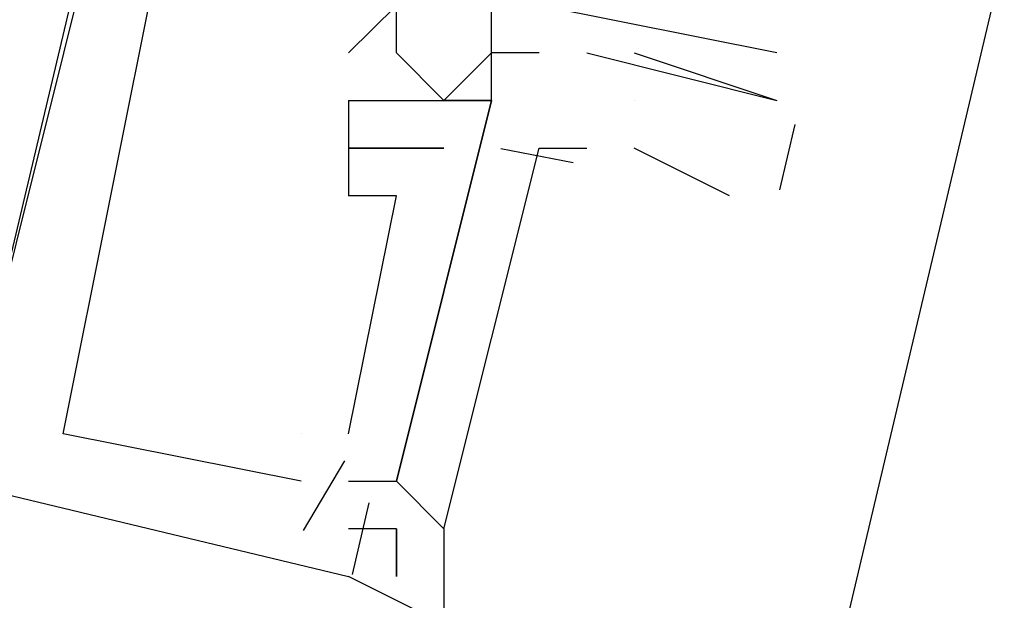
# Model space of a CAD drawing. Header units: feet. Extents: x -79 to 198, y -22 to 181.
# Tile 461 of 656: x 114.361 to 114.637, y 60.478 to 60.64. Entities that reach past the tile are written whole.
import ezdxf

# ---------------------------------------------------------------- set-up
doc = ezdxf.new("R2010")
doc.units = ezdxf.units.FT
doc.layers.add('A-LINEA', color=7, linetype='CONTINUOUS')

msp = doc.modelspace()

# ---------------------------------------------------------------- linework, layer by layer
at = {"layer": 'A-LINEA'}
for p, q in [((114.4133, 60.8044), (114.3467, 60.5244)), ((114.4133, 60.8044), (114.3467, 60.5244)), ((114.4133, 60.8044), (114.3467, 60.5244)), ((114.4133, 60.8044), (114.3467, 60.5244)), ((114.4133, 60.8044), (114.3467, 60.5244)), ((114.4133, 60.8044), (114.3467, 60.5244)), ((114.5733, 60.6311), (114.5067, 60.6444)), ((114.5733, 60.6311), (114.5067, 60.6444)), ((114.4533, 60.6311), (114.4533, 60.6311)), ((114.4533, 60.6311), (114.4533, 60.6311)), ((114.4667, 60.6311), (114.4667, 60.6311)), ((114.4667, 60.6311), (114.4667, 60.6311)), ((114.4933, 60.6311), (114.4933, 60.6311)), ((114.4933, 60.6311), (114.4933, 60.6311)), ((114.4933, 60.6311), (114.4933, 60.6311)), ((114.4933, 60.6311), (114.4933, 60.6311)), ((114.4933, 60.6311), (114.4933, 60.6311)), ((114.4933, 60.6311), (114.4933, 60.6311)), ((114.4933, 60.6311), (114.4933, 60.6311)), ((114.4933, 60.6311), (114.4933, 60.6311)), ((114.5067, 60.6311), (114.5067, 60.6311)), ((114.5067, 60.6311), (114.5067, 60.6311)), ((114.5067, 60.6311), (114.5067, 60.6311)), ((114.5067, 60.6311), (114.5067, 60.6311)), ((114.52, 60.6311), (114.52, 60.6311)), ((114.52, 60.6311), (114.52, 60.6311)), ((114.5333, 60.6311), (114.5733, 60.6178)), ((114.5333, 60.6311), (114.5733, 60.6178)), ((114.5733, 60.6311), (114.5733, 60.6311)), ((114.5733, 60.6311), (114.5733, 60.6311)), ((114.4533, 60.6178), (114.4533, 60.6178)), ((114.4533, 60.6178), (114.4533, 60.5911)), ((114.4533, 60.6178), (114.4533, 60.6178)), ((114.4533, 60.6178), (114.4533, 60.5911)), ((114.4533, 60.6178), (114.4533, 60.6178)), ((114.4533, 60.6178), (114.4533, 60.5911)), ((114.4533, 60.6178), (114.4533, 60.6178)), ((114.4533, 60.6178), (114.4533, 60.6178)), ((114.4533, 60.6178), (114.4533, 60.5911)), ((114.4533, 60.6178), (114.4533, 60.6178)), ((114.4533, 60.6178), (114.4533, 60.5911)), ((114.4533, 60.6178), (114.4533, 60.6178)), ((114.4533, 60.6178), (114.4533, 60.5911)), ((114.4533, 60.6178), (114.4533, 60.6178)), ((114.4667, 60.6178), (114.4667, 60.6178)), ((114.4667, 60.6178), (114.4667, 60.6178)), ((114.4667, 60.6178), (114.4667, 60.6178)), ((114.4667, 60.6178), (114.4667, 60.6178)), ((114.4667, 60.6178), (114.4667, 60.6178)), ((114.4667, 60.6178), (114.4667, 60.6178)), ((114.4667, 60.6178), (114.4667, 60.6178)), ((114.4667, 60.6178), (114.4667, 60.6178)), ((114.4667, 60.6178), (114.4667, 60.6178)), ((114.4667, 60.6178), (114.4667, 60.6178)), ((114.4667, 60.6178), (114.4667, 60.6178)), ((114.4667, 60.6178), (114.4667, 60.6178)), ((114.4667, 60.6178), (114.4667, 60.6178)), ((114.4667, 60.6178), (114.4667, 60.6178)), ((114.48, 60.6178), (114.48, 60.6178)), ((114.48, 60.6178), (114.48, 60.6178)), ((114.48, 60.6178), (114.48, 60.6178)), ((114.48, 60.6178), (114.48, 60.6178)), ((114.48, 60.6178), (114.48, 60.6178)), ((114.48, 60.6178), (114.48, 60.6178)), ((114.48, 60.6178), (114.48, 60.6178)), ((114.48, 60.6178), (114.48, 60.6178)), ((114.48, 60.6178), (114.48, 60.6178)), ((114.48, 60.6178), (114.48, 60.6178)), ((114.48, 60.6178), (114.48, 60.6178)), ((114.48, 60.6178), (114.48, 60.6178)), ((114.4933, 60.6178), (114.4933, 60.6178)), ((114.4933, 60.6178), (114.4933, 60.6178)), ((114.4933, 60.6178), (114.4933, 60.6178)), ((114.4933, 60.6178), (114.4933, 60.6178)), ((114.4933, 60.6178), (114.4933, 60.6178)), ((114.4933, 60.6178), (114.4933, 60.6178)), ((114.4933, 60.6178), (114.4933, 60.6178)), ((114.4933, 60.6178), (114.4933, 60.6178)), ((114.5333, 60.6178), (114.5333, 60.6178)), ((114.5333, 60.6178), (114.5333, 60.6178)), ((114.5733, 60.6178), (114.5733, 60.6178)), ((114.5733, 60.6178), (114.5733, 60.6178)), ((114.5783, 60.611), (114.574, 60.5927)), ((114.5783, 60.611), (114.574, 60.5927)), ((114.4533, 60.6044), (114.4533, 60.6044)), ((114.4533, 60.6044), (114.4533, 60.6044)), ((114.4533, 60.6044), (114.4533, 60.6044)), ((114.4533, 60.6044), (114.4533, 60.6044)), ((114.4533, 60.6044), (114.4533, 60.6044)), ((114.4533, 60.6044), (114.4533, 60.6044)), ((114.4533, 60.6044), (114.4533, 60.6044)), ((114.4533, 60.6044), (114.4533, 60.6044)), ((114.4533, 60.6044), (114.4533, 60.6044)), ((114.4533, 60.6044), (114.4533, 60.6044)), ((114.4533, 60.6044), (114.4533, 60.6044)), ((114.4533, 60.6044), (114.4533, 60.6044)), ((114.4667, 60.6044), (114.4667, 60.6044)), ((114.4667, 60.6044), (114.4667, 60.6044)), ((114.4667, 60.6044), (114.4667, 60.6044)), ((114.4667, 60.6044), (114.4667, 60.6044)), ((114.4667, 60.6044), (114.4667, 60.6044)), ((114.4667, 60.6044), (114.4667, 60.6044)), ((114.4667, 60.6044), (114.4667, 60.6044)), ((114.4667, 60.6044), (114.4667, 60.6044)), ((114.4667, 60.6044), (114.4667, 60.6044)), ((114.4667, 60.6044), (114.4667, 60.6044)), ((114.4667, 60.6044), (114.4667, 60.6044)), ((114.4667, 60.6044), (114.4667, 60.6044)), ((114.4667, 60.6044), (114.4667, 60.6044)), ((114.4667, 60.6044), (114.4667, 60.6044)), ((114.4667, 60.6044), (114.4667, 60.6044)), ((114.4667, 60.6044), (114.4667, 60.6044)), ((114.4667, 60.6044), (114.4667, 60.6044)), ((114.4667, 60.6044), (114.4667, 60.6044)), ((114.4667, 60.6044), (114.4667, 60.6044)), ((114.4667, 60.6044), (114.4667, 60.6044)), ((114.4667, 60.6044), (114.4667, 60.6044)), ((114.4667, 60.6044), (114.4667, 60.6044)), ((114.4667, 60.6044), (114.4667, 60.6044)), ((114.4667, 60.6044), (114.4667, 60.6044)), ((114.48, 60.6044), (114.48, 60.6044)), ((114.48, 60.6044), (114.48, 60.6044)), ((114.48, 60.6044), (114.48, 60.6044)), ((114.48, 60.6044), (114.48, 60.6044)), ((114.48, 60.6044), (114.48, 60.6044)), ((114.48, 60.6044), (114.48, 60.6044)), ((114.48, 60.6044), (114.48, 60.6044)), ((114.48, 60.6044), (114.48, 60.6044)), ((114.48, 60.6044), (114.48, 60.6044)), ((114.48, 60.6044), (114.48, 60.6044)), ((114.48, 60.6044), (114.48, 60.6044)), ((114.48, 60.6044), (114.48, 60.6044)), ((114.5162, 60.6003), (114.4959, 60.6042)), ((114.5162, 60.6003), (114.4959, 60.6042)), ((114.5162, 60.6003), (114.4959, 60.6042)), ((114.5162, 60.6003), (114.4959, 60.6042)), ((114.5162, 60.6003), (114.4959, 60.6042)), ((114.5162, 60.6003), (114.4959, 60.6042)), ((114.56, 60.5911), (114.5333, 60.6044)), ((114.56, 60.5911), (114.5333, 60.6044)), ((114.4533, 60.5911), (114.4533, 60.5911)), ((114.4533, 60.5244), (114.4667, 60.5911)), ((114.4667, 60.5911), (114.4533, 60.5911)), ((114.4533, 60.5911), (114.4533, 60.5911)), ((114.4533, 60.5911), (114.4533, 60.5911)), ((114.4533, 60.5911), (114.4533, 60.5911)), ((114.4533, 60.5244), (114.4667, 60.5911)), ((114.4667, 60.5911), (114.4533, 60.5911)), ((114.4533, 60.5911), (114.4533, 60.5911)), ((114.4533, 60.5911), (114.4533, 60.5911)), ((114.4533, 60.5911), (114.4533, 60.5911)), ((114.4533, 60.5244), (114.4667, 60.5911)), ((114.4667, 60.5911), (114.4533, 60.5911)), ((114.4533, 60.5911), (114.4533, 60.5911)), ((114.4533, 60.5911), (114.4533, 60.5911)), ((114.4533, 60.5911), (114.4533, 60.5911)), ((114.4533, 60.5244), (114.4667, 60.5911)), ((114.4667, 60.5911), (114.4533, 60.5911)), ((114.4533, 60.5911), (114.4533, 60.5911)), ((114.4533, 60.5911), (114.4533, 60.5911)), ((114.4533, 60.5911), (114.4533, 60.5911)), ((114.4533, 60.5244), (114.4667, 60.5911)), ((114.4667, 60.5911), (114.4533, 60.5911)), ((114.4533, 60.5911), (114.4533, 60.5911)), ((114.4533, 60.5911), (114.4533, 60.5911)), ((114.4533, 60.5911), (114.4533, 60.5911)), ((114.4533, 60.5244), (114.4667, 60.5911)), ((114.4667, 60.5911), (114.4533, 60.5911)), ((114.4533, 60.5911), (114.4533, 60.5911)), ((114.4533, 60.5911), (114.4533, 60.5911)), ((114.4667, 60.5911), (114.4667, 60.5911)), ((114.4667, 60.5911), (114.4667, 60.5911)), ((114.4667, 60.5911), (114.4667, 60.5911)), ((114.4667, 60.5911), (114.4667, 60.5911)), ((114.4667, 60.5911), (114.4667, 60.5911)), ((114.4667, 60.5911), (114.4667, 60.5911)), ((114.4667, 60.5911), (114.4667, 60.5911)), ((114.4667, 60.5911), (114.4667, 60.5911)), ((114.4667, 60.5911), (114.4667, 60.5911)), ((114.4667, 60.5911), (114.4667, 60.5911)), ((114.4667, 60.5911), (114.4667, 60.5911)), ((114.4667, 60.5911), (114.4667, 60.5911)), ((114.3733, 60.5244), (114.3733, 60.5244)), ((114.3733, 60.5244), (114.3733, 60.5244)), ((114.3733, 60.5244), (114.3733, 60.5244)), ((114.3733, 60.5244), (114.3733, 60.5244)), ((114.3733, 60.5244), (114.3733, 60.5244)), ((114.3733, 60.5244), (114.3733, 60.5244)), ((114.44, 60.5244), (114.44, 60.5244)), ((114.44, 60.5244), (114.44, 60.5244)), ((114.44, 60.5244), (114.44, 60.5244)), ((114.44, 60.5244), (114.44, 60.5244)), ((114.44, 60.5244), (114.44, 60.5244)), ((114.44, 60.5244), (114.44, 60.5244)), ((114.44, 60.5244), (114.44, 60.5244)), ((114.44, 60.5244), (114.44, 60.5244)), ((114.44, 60.5244), (114.44, 60.5244)), ((114.44, 60.5244), (114.44, 60.5244)), ((114.44, 60.5244), (114.44, 60.5244)), ((114.44, 60.5244), (114.44, 60.5244)), ((114.4533, 60.5244), (114.4533, 60.5244)), ((114.4533, 60.5244), (114.4533, 60.5244)), ((114.4533, 60.5244), (114.4533, 60.5244)), ((114.4533, 60.5244), (114.4533, 60.5244)), ((114.4533, 60.5244), (114.4533, 60.5244)), ((114.4533, 60.5244), (114.4533, 60.5244)), ((114.4521, 60.5168), (114.4406, 60.4973)), ((114.4521, 60.5168), (114.4406, 60.4973)), ((114.4521, 60.5168), (114.4406, 60.4973)), ((114.4521, 60.5168), (114.4406, 60.4973)), ((114.4521, 60.5168), (114.4406, 60.4973)), ((114.4521, 60.5168), (114.4406, 60.4973)), ((114.44, 60.5111), (114.44, 60.5111)), ((114.44, 60.5111), (114.44, 60.5111)), ((114.44, 60.5111), (114.44, 60.5111)), ((114.44, 60.5111), (114.44, 60.5111)), ((114.44, 60.5111), (114.44, 60.5111)), ((114.44, 60.5111), (114.44, 60.5111)), ((114.4533, 60.5111), (114.4667, 60.5111)), ((114.4533, 60.5111), (114.4533, 60.5111)), ((114.4533, 60.5111), (114.4533, 60.5111)), ((114.4533, 60.5111), (114.4533, 60.5111)), ((114.4533, 60.5111), (114.4667, 60.5111)), ((114.4533, 60.5111), (114.4533, 60.5111)), ((114.4533, 60.5111), (114.4533, 60.5111)), ((114.4533, 60.5111), (114.4533, 60.5111)), ((114.4667, 60.5111), (114.4667, 60.5111)), ((114.4667, 60.5111), (114.4667, 60.5111)), ((114.4667, 60.5111), (114.4667, 60.5111)), ((114.4667, 60.5111), (114.4667, 60.5111)), ((114.4667, 60.5111), (114.4667, 60.5111)), ((114.4667, 60.5111), (114.4667, 60.5111)), ((114.459, 60.5051), (114.4543, 60.485)), ((114.459, 60.5051), (114.4543, 60.485)), ((114.459, 60.5051), (114.4543, 60.485)), ((114.459, 60.5051), (114.4543, 60.485)), ((114.459, 60.5051), (114.4543, 60.485)), ((114.459, 60.5051), (114.4543, 60.485)), ((114.4533, 60.4978), (114.4533, 60.4978)), ((114.4533, 60.4978), (114.4533, 60.4978)), ((114.4533, 60.4978), (114.4533, 60.4978)), ((114.4533, 60.4978), (114.4533, 60.4978)), ((114.4533, 60.4978), (114.4533, 60.4978)), ((114.4533, 60.4978), (114.4533, 60.4978)), ((114.4533, 60.4978), (114.4533, 60.4978)), ((114.4533, 60.4978), (114.4533, 60.4978)), ((114.4533, 60.4978), (114.4533, 60.4978)), ((114.4533, 60.4978), (114.4533, 60.4978)), ((114.4533, 60.4978), (114.4533, 60.4978)), ((114.4533, 60.4978), (114.4533, 60.4978)), ((114.4667, 60.4978), (114.4667, 60.4978)), ((114.4667, 60.4978), (114.4667, 60.4844)), ((114.4667, 60.4978), (114.4667, 60.4978)), ((114.4667, 60.4978), (114.4667, 60.4844)), ((114.4667, 60.4978), (114.4667, 60.4978)), ((114.4667, 60.4978), (114.4667, 60.4844)), ((114.4667, 60.4978), (114.4667, 60.4978)), ((114.4667, 60.4978), (114.4667, 60.4978)), ((114.4667, 60.4978), (114.4667, 60.4844)), ((114.4667, 60.4978), (114.4667, 60.4978)), ((114.4667, 60.4978), (114.4667, 60.4844)), ((114.4667, 60.4978), (114.4667, 60.4978)), ((114.4667, 60.4978), (114.4667, 60.4844)), ((114.4667, 60.4978), (114.4667, 60.4978)), ((114.4533, 60.4844), (114.4533, 60.4844)), ((114.4533, 60.4844), (114.4533, 60.4844)), ((114.4533, 60.4844), (114.4533, 60.4844)), ((114.4533, 60.4844), (114.4533, 60.4844)), ((114.4533, 60.4844), (114.4533, 60.4844)), ((114.4533, 60.4844), (114.4533, 60.4844)), ((114.4533, 60.4844), (114.4533, 60.4844)), ((114.4533, 60.4844), (114.4533, 60.4844)), ((114.4667, 60.4844), (114.4667, 60.4844)), ((114.4667, 60.4844), (114.4667, 60.4844)), ((114.4667, 60.4844), (114.4667, 60.4844)), ((114.4667, 60.4844), (114.4667, 60.4844)), ((114.4667, 60.4844), (114.4667, 60.4844)), ((114.4667, 60.4844), (114.4667, 60.4844))]:
    msp.add_line(p, q, dxfattribs=at)
for points in [[(117.0933, 59.0178), (114.4, 59.6578), (118.2, 75.6978), (122, 91.7511), (124.68, 91.1111)], [(117.0933, 59.0178), (114.4, 59.6578), (118.2, 75.6978), (122, 91.7511), (124.68, 91.1111)], [(113.8667, 60.8711), (113.88, 60.8711), (113.8533, 60.8711), (113.84, 60.8044), (113.8133, 60.8044), (113.7867, 60.6444), (114.4533, 60.4844)], [(113.8667, 60.8711), (113.88, 60.8711), (113.8533, 60.8711), (113.84, 60.8044), (113.8133, 60.8044), (113.7867, 60.6444), (114.4533, 60.4844)], [(113.8667, 60.8711), (113.88, 60.8711), (113.8533, 60.8711), (113.84, 60.8044), (113.8133, 60.8044), (113.7867, 60.6444), (114.4533, 60.4844)], [(113.8667, 60.8711), (113.88, 60.8711), (113.8533, 60.8711), (113.84, 60.8044), (113.8133, 60.8044), (113.7867, 60.6444), (114.4533, 60.4844)], [(113.8667, 60.8711), (113.88, 60.8711), (113.8533, 60.8711), (113.84, 60.8044), (113.8133, 60.8044), (113.7867, 60.6444), (114.4533, 60.4844)], [(113.8667, 60.8711), (113.88, 60.8711), (113.8533, 60.8711), (113.84, 60.8044), (113.8133, 60.8044), (113.7867, 60.6444), (114.4533, 60.4844)], [(114.4133, 60.7511), (114.4, 60.7511), (114.4, 60.7378), (114.3467, 60.5244), (114.2667, 60.5511), (114.2667, 60.5778), (114.2533, 60.5778), (114.2533, 60.5644), (114.2533, 60.5511), (113.8, 60.6578), (113.8133, 60.6711), (113.8267, 60.6711), (113.8133, 60.6844), (113.84, 60.7778)], [(114.4133, 60.7511), (114.4, 60.7511), (114.4, 60.7378), (114.3467, 60.5244), (114.2667, 60.5511), (114.2667, 60.5778), (114.2533, 60.5778), (114.2533, 60.5644), (114.2533, 60.5511), (113.8, 60.6578), (113.8133, 60.6711), (113.8267, 60.6711), (113.8133, 60.6844), (113.84, 60.7778)], [(114.4133, 60.7511), (114.4, 60.7511), (114.4, 60.7378), (114.3467, 60.5244), (114.2667, 60.5511), (114.2667, 60.5778), (114.2533, 60.5778), (114.2533, 60.5644), (114.2533, 60.5511), (113.8, 60.6578), (113.8133, 60.6711), (113.8267, 60.6711), (113.8133, 60.6844), (113.84, 60.7778)], [(114.4133, 60.7511), (114.4, 60.7511), (114.4, 60.7378), (114.3467, 60.5244), (114.2667, 60.5511), (114.2667, 60.5778), (114.2533, 60.5778), (114.2533, 60.5644), (114.2533, 60.5511), (113.8, 60.6578), (113.8133, 60.6711), (113.8267, 60.6711), (113.8133, 60.6844), (113.84, 60.7778)], [(114.4133, 60.7511), (114.4, 60.7511), (114.4, 60.7378), (114.3467, 60.5244), (114.2667, 60.5511), (114.2667, 60.5778), (114.2533, 60.5778), (114.2533, 60.5644), (114.2533, 60.5511), (113.8, 60.6578), (113.8133, 60.6711), (113.8267, 60.6711), (113.8133, 60.6844), (113.84, 60.7778)], [(114.4133, 60.7511), (114.4, 60.7511), (114.4, 60.7378), (114.3467, 60.5244), (114.2667, 60.5511), (114.2667, 60.5778), (114.2533, 60.5778), (114.2533, 60.5644), (114.2533, 60.5511), (113.8, 60.6578), (113.8133, 60.6711), (113.8267, 60.6711), (113.8133, 60.6844), (113.84, 60.7778)], [(114.44, 60.5111), (114.3733, 60.5244), (114.4, 60.6578), (114.4, 60.6711)], [(114.44, 60.5111), (114.3733, 60.5244), (114.4, 60.6578), (114.4, 60.6711)], [(114.44, 60.5111), (114.3733, 60.5244), (114.4, 60.6578), (114.4, 60.6711)], [(114.44, 60.5111), (114.3733, 60.5244), (114.4, 60.6578), (114.4, 60.6711)], [(114.44, 60.5111), (114.3733, 60.5244), (114.4, 60.6578), (114.4, 60.6711)], [(114.44, 60.5111), (114.3733, 60.5244), (114.4, 60.6578), (114.4, 60.6711)], [(114.5067, 60.6311), (114.4933, 60.6311), (114.4933, 60.6444), (114.48, 60.6444), (114.4667, 60.6444), (114.4533, 60.6311)], [(114.5067, 60.6311), (114.4933, 60.6311), (114.4933, 60.6444), (114.48, 60.6444), (114.4667, 60.6444), (114.4533, 60.6311)], [(114.5067, 60.6311), (114.5067, 60.6311), (114.4933, 60.6311), (114.48, 60.6178), (114.4667, 60.6311), (114.4667, 60.6444), (114.4933, 60.6444)], [(114.5067, 60.6311), (114.5067, 60.6311), (114.4933, 60.6311), (114.48, 60.6178), (114.4667, 60.6311), (114.4667, 60.6444), (114.4933, 60.6444)], [(114.4533, 60.6178), (114.4533, 60.6178), (114.4667, 60.6178), (114.4667, 60.6178), (114.4667, 60.6178), (114.48, 60.6178), (114.48, 60.6178), (114.4933, 60.6178), (114.4933, 60.6311), (114.4933, 60.6311)], [(114.4533, 60.6178), (114.4533, 60.6178), (114.4667, 60.6178), (114.4667, 60.6178), (114.4667, 60.6178), (114.48, 60.6178), (114.48, 60.6178), (114.4933, 60.6178), (114.4933, 60.6311), (114.4933, 60.6311)], [(114.52, 60.6311), (114.52, 60.6311), (114.52, 60.6311), (114.5733, 60.6178), (114.5733, 60.6178), (114.5733, 60.6178)], [(114.52, 60.6311), (114.52, 60.6311), (114.52, 60.6311), (114.5733, 60.6178), (114.5733, 60.6178), (114.5733, 60.6178)], [(114.4533, 60.5111), (114.4667, 60.5111), (114.4933, 60.6178), (114.48, 60.6178)], [(114.4533, 60.5111), (114.4667, 60.5111), (114.4933, 60.6178), (114.48, 60.6178)], [(114.4533, 60.5111), (114.4667, 60.5111), (114.4933, 60.6178), (114.48, 60.6178)], [(114.4533, 60.5111), (114.4667, 60.5111), (114.4933, 60.6178), (114.48, 60.6178)], [(114.4533, 60.5111), (114.4667, 60.5111), (114.4933, 60.6178), (114.48, 60.6178)], [(114.4533, 60.5111), (114.4667, 60.5111), (114.4933, 60.6178), (114.48, 60.6178)], [(114.4933, 60.6178), (114.4667, 60.5111), (114.48, 60.4978), (114.5067, 60.6044), (114.52, 60.6044)], [(114.4933, 60.6178), (114.4667, 60.5111), (114.48, 60.4978), (114.5067, 60.6044), (114.52, 60.6044)], [(114.4933, 60.6178), (114.4667, 60.5111), (114.48, 60.4978), (114.5067, 60.6044), (114.52, 60.6044)], [(114.4933, 60.6178), (114.4667, 60.5111), (114.48, 60.4978), (114.5067, 60.6044), (114.52, 60.6044)], [(114.4933, 60.6178), (114.4667, 60.5111), (114.48, 60.4978), (114.5067, 60.6044), (114.52, 60.6044)], [(114.4933, 60.6178), (114.4667, 60.5111), (114.48, 60.4978), (114.5067, 60.6044), (114.52, 60.6044)], [(114.4667, 60.6044), (114.4533, 60.6044), (114.4667, 60.6044)], [(114.4667, 60.6044), (114.4533, 60.6044), (114.4667, 60.6044)], [(114.4667, 60.6044), (114.4533, 60.6044), (114.4667, 60.6044)], [(114.4667, 60.6044), (114.4533, 60.6044), (114.4667, 60.6044)], [(114.4667, 60.6044), (114.4533, 60.6044), (114.4667, 60.6044)], [(114.4667, 60.6044), (114.4533, 60.6044), (114.4667, 60.6044)], [(114.4667, 60.6044), (114.48, 60.6044), (114.4667, 60.6044), (114.48, 60.6044)], [(114.4667, 60.6044), (114.48, 60.6044), (114.4667, 60.6044), (114.48, 60.6044)], [(114.4667, 60.6044), (114.48, 60.6044), (114.4667, 60.6044), (114.48, 60.6044)], [(114.4667, 60.6044), (114.48, 60.6044), (114.4667, 60.6044), (114.48, 60.6044)], [(114.4667, 60.6044), (114.48, 60.6044), (114.4667, 60.6044), (114.48, 60.6044)], [(114.4667, 60.6044), (114.48, 60.6044), (114.4667, 60.6044), (114.48, 60.6044)], [(114.4667, 60.5111), (114.48, 60.4978), (114.48, 60.4711), (114.4533, 60.4844)], [(114.4667, 60.5111), (114.48, 60.4978), (114.48, 60.4711), (114.4533, 60.4844)], [(114.4667, 60.4844), (114.4667, 60.4978), (114.4533, 60.4978)], [(114.4667, 60.4844), (114.4667, 60.4978), (114.4533, 60.4978)]]:
    msp.add_lwpolyline(points, dxfattribs=at)

doc.saveas('drawing.dxf')
